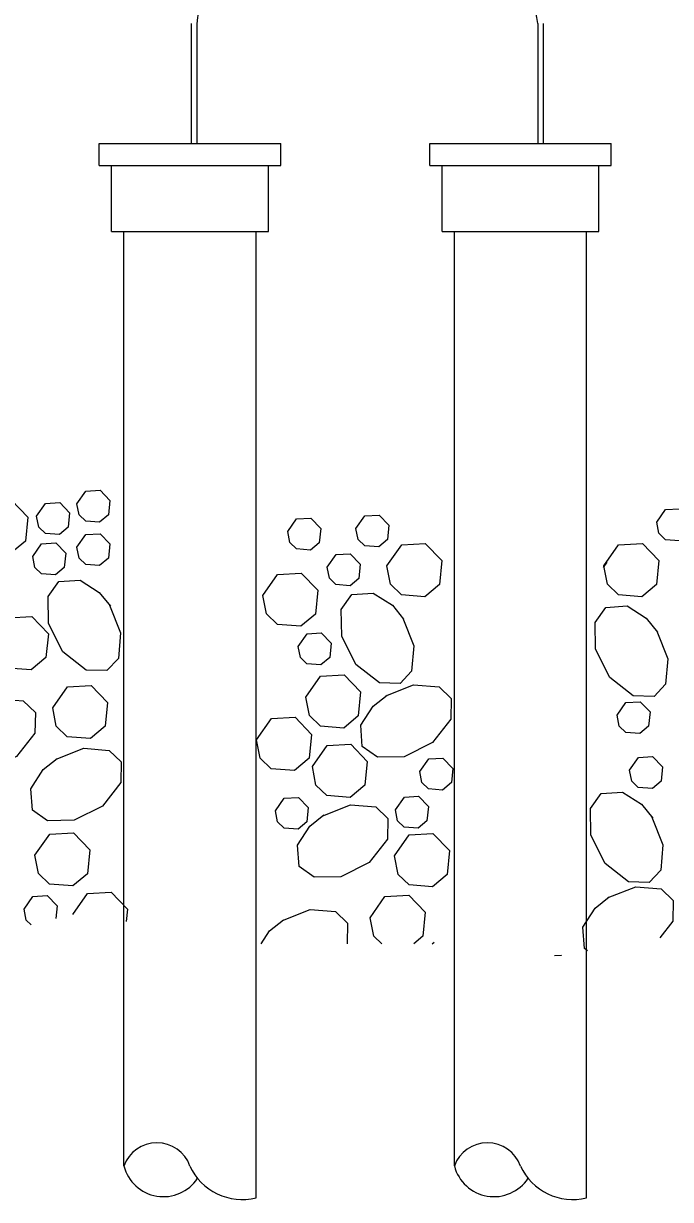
# Model space of a CAD drawing. Extents: x 99968 to 128667, y 90163 to 102182.
# Drawn here: x 107748.1 to 107840.6, y 101555.4 to 101723.7 of the extents above; entities that cross this region are included whole.
import ezdxf

# ---------------------------------------------------------------- set-up
doc = ezdxf.new("R2010")
doc.units = 0
doc.layers.add('RD Standard Plans Active', color=7, linetype='Continuous')

msp = doc.modelspace()

# ---------------------------------------------------------------- linework, layer by layer
at = {"layer": 'RD Standard Plans Active'}
for p, q in [((107772.06, 101723.66), (107772.06, 101706.52)), ((107772.85, 101723.66), (107772.85, 101706.52)), ((107821.65, 101723.66), (107821.65, 101706.52)), ((107822.44, 101723.66), (107822.44, 101706.52)), ((107758.88, 101706.52), (107784.86, 101706.52)), ((107758.88, 101703.37), (107758.88, 101706.52)), ((107784.86, 101703.37), (107784.86, 101706.52)), ((107806.18, 101706.52), (107832.16, 101706.52)), ((107806.18, 101703.37), (107806.18, 101706.52)), ((107832.16, 101703.37), (107832.16, 101706.52)), ((107758.88, 101703.37), (107784.86, 101703.37)), ((107760.64, 101693.91), (107760.64, 101703.37)), ((107783.1, 101693.91), (107783.1, 101703.37)), ((107806.18, 101703.37), (107832.16, 101703.37)), ((107807.94, 101693.91), (107807.94, 101703.37)), ((107830.4, 101693.91), (107830.4, 101703.37)), ((107760.64, 101693.91), (107783.1, 101693.91)), ((107762.41, 101560.23), (107762.41, 101693.91)), ((107781.33, 101555.68), (107781.33, 101693.91)), ((107807.94, 101693.91), (107830.4, 101693.91)), ((107809.71, 101560.23), (107809.71, 101693.91)), ((107828.63, 101555.68), (107828.63, 101693.91))]:
    msp.add_line(p, q, dxfattribs=at)
for points in [[(107755.7, 101654.98), (107756.97, 101656.79), (107759, 101656.91), (107760.41, 101655.44), (107760.21, 101653.39), (107758.95, 101652.35), (107756.95, 101652.49), (107756.01, 101653.41), (107755.7, 101654.98)], [(107740.81, 101652.28), (107742.93, 101655.3), (107746.32, 101655.49), (107748.67, 101653.05), (107748.33, 101649.63), (107746.24, 101647.9), (107742.9, 101648.14), (107741.33, 101649.66), (107740.82, 101652.28)], [(107749.93, 101653.21), (107751.2, 101655.02), (107753.23, 101655.13), (107754.64, 101653.67), (107754.44, 101651.62), (107753.19, 101650.57), (107751.18, 101650.72), (107750.24, 101651.63), (107749.93, 101653.21)], [(107795.63, 101651.43), (107796.9, 101653.24), (107798.93, 101653.36), (107800.34, 101651.89), (107800.14, 101649.84), (107798.89, 101648.8), (107796.88, 101648.94), (107795.94, 101649.86), (107795.63, 101651.43)], [(107838.67, 101652.32), (107839.94, 101654.13), (107841.97, 101654.24), (107843.38, 101652.78), (107843.18, 101650.73), (107841.92, 101649.69), (107839.92, 101649.83), (107838.97, 101650.75), (107838.67, 101652.32)], [(107785.87, 101650.99), (107787.14, 101652.8), (107789.17, 101652.91), (107790.58, 101651.45), (107790.38, 101649.4), (107789.12, 101648.35), (107787.12, 101648.5), (107786.18, 101649.41), (107785.87, 101650.99)], [(107755.7, 101648.77), (107756.97, 101650.58), (107759, 101650.69), (107760.41, 101649.23), (107760.21, 101647.18), (107758.95, 101646.13), (107756.95, 101646.28), (107756.01, 101647.2), (107755.7, 101648.77)], [(107749.37, 101647.44), (107750.64, 101649.25), (107752.67, 101649.36), (107754.09, 101647.9), (107753.88, 101645.85), (107752.63, 101644.8), (107750.62, 101644.95), (107749.68, 101645.86), (107749.37, 101647.44)], [(107800.04, 101646.07), (107802.17, 101649.09), (107805.55, 101649.28), (107807.9, 101646.84), (107807.56, 101643.42), (107805.47, 101641.68), (107802.13, 101641.92), (107800.56, 101643.45), (107800.05, 101646.07)], [(107831.1, 101646.07), (107833.22, 101649.09), (107836.61, 101649.28), (107838.96, 101646.84), (107838.62, 101643.42), (107836.53, 101641.68), (107833.19, 101641.92), (107831.62, 101643.45), (107831.1, 101646.07)], [(107791.52, 101645.88), (107792.79, 101647.69), (107794.82, 101647.81), (107796.23, 101646.34), (107796.03, 101644.29), (107794.78, 101643.25), (107792.77, 101643.4), (107791.83, 101644.31), (107791.52, 101645.88)], [(107831.06, 101645.87), (107831.58, 101646.61)], [(107782.3, 101641.85), (107784.42, 101644.87), (107787.8, 101645.06), (107790.16, 101642.62), (107789.82, 101639.2), (107787.72, 101637.46), (107784.38, 101637.71), (107782.81, 101639.23), (107782.3, 101641.85)], [(107760.38, 101640.46), (107761.95, 101636.49), (107761.63, 101632.85), (107759.99, 101631.12), (107757.03, 101631.17), (107753.67, 101633.8), (107751.64, 101637.86), (107751.57, 101641.69), (107753.1, 101643.84), (107756.15, 101644.05), (107758.88, 101642.3), (107760.48, 101640.3)], [(107802.33, 101638.61), (107803.91, 101634.65), (107803.59, 101631), (107801.94, 101629.27), (107798.99, 101629.33), (107795.63, 101631.96), (107793.6, 101636.02), (107793.53, 101639.85), (107795.06, 101642), (107798.11, 101642.2), (107800.84, 101640.46), (107802.44, 101638.45)], [(107838.67, 101636.76), (107840.24, 101632.79), (107839.92, 101629.15), (107838.28, 101627.42), (107835.32, 101627.47), (107831.96, 101630.1), (107829.93, 101634.16), (107829.86, 101637.99), (107831.4, 101640.15), (107834.44, 101640.35), (107837.17, 101638.6), (107838.77, 101636.6)], [(107743.75, 101635.61), (107745.87, 101638.63), (107749.25, 101638.82), (107751.61, 101636.38), (107751.26, 101632.96), (107749.17, 101631.23), (107745.83, 101631.47), (107744.26, 101632.99), (107743.75, 101635.61)], [(107787.36, 101634.56), (107788.64, 101636.37), (107790.67, 101636.49), (107792.08, 101635.03), (107791.87, 101632.97), (107790.62, 101631.93), (107788.61, 101632.08), (107787.67, 101632.99), (107787.37, 101634.56)], [(107788.44, 101627.28), (107790.56, 101630.29), (107793.95, 101630.49), (107796.3, 101628.05), (107795.96, 101624.63), (107793.87, 101622.89), (107790.53, 101623.13), (107788.96, 101624.66), (107788.45, 101627.28)], [(107752.23, 101625.78), (107754.35, 101628.8), (107757.74, 101628.99), (107760.09, 101626.55), (107759.75, 101623.13), (107757.66, 101621.39), (107754.32, 101621.64), (107752.74, 101623.16), (107752.23, 101625.78)], [(107799.92, 101627.5), (107803.88, 101629.08), (107807.53, 101628.76), (107809.26, 101627.11), (107809.2, 101624.16), (107806.57, 101620.8), (107802.51, 101618.77), (107798.69, 101618.7), (107796.53, 101620.23), (107796.33, 101623.28), (107798.07, 101626.01), (107800.08, 101627.6)], [(107740.41, 101625.51), (107744.37, 101627.08), (107748.02, 101626.76), (107749.75, 101625.12), (107749.69, 101622.16), (107747.06, 101618.8), (107743, 101616.77), (107739.17, 101616.7), (107737.02, 101618.24), (107736.82, 101621.28), (107738.56, 101624.01), (107740.57, 101625.61)], [(107832.99, 101624.72), (107834.26, 101626.53), (107836.3, 101626.65), (107837.71, 101625.18), (107837.5, 101623.13), (107836.25, 101622.09), (107834.24, 101622.24), (107833.3, 101623.15), (107832.99, 101624.72)], [(107781.41, 101621.21), (107783.53, 101624.23), (107786.91, 101624.42), (107789.27, 101621.98), (107788.93, 101618.56), (107786.84, 101616.83), (107783.49, 101617.07), (107781.92, 101618.59), (107781.41, 101621.21)], [(107752.71, 101618.42), (107756.68, 101619.99), (107760.32, 101619.68), (107762.05, 101618.03), (107762, 101615.08), (107759.37, 101611.72), (107755.31, 101609.69), (107751.48, 101609.62), (107749.32, 101611.15), (107749.12, 101614.2), (107750.87, 101616.93), (107752.87, 101618.52)], [(107789.39, 101617.36), (107791.51, 101620.37), (107794.89, 101620.56), (107797.24, 101618.12), (107796.9, 101614.71), (107794.81, 101612.97), (107791.47, 101613.21), (107789.9, 101614.73), (107789.39, 101617.36)], [(107804.77, 101616.66), (107806.04, 101618.47), (107808.07, 101618.58), (107809.48, 101617.12), (107809.28, 101615.07), (107808.02, 101614.02), (107806.02, 101614.17), (107805.07, 101615.08), (107804.77, 101616.66)], [(107834.78, 101616.87), (107836.05, 101618.68), (107838.08, 101618.8), (107839.5, 101617.33), (107839.29, 101615.28), (107838.04, 101614.24), (107836.03, 101614.38), (107835.09, 101615.3), (107834.78, 101616.87)], [(107784.09, 101611.04), (107785.37, 101612.85), (107787.4, 101612.97), (107788.81, 101611.5), (107788.6, 101609.45), (107787.35, 101608.41), (107785.34, 101608.55), (107784.4, 101609.47), (107784.1, 101611.04)], [(107801.28, 101611.2), (107802.55, 101613.01), (107804.58, 101613.13), (107806, 101611.67), (107805.79, 101609.61), (107804.54, 101608.57), (107802.53, 101608.72), (107801.59, 101609.63), (107801.28, 101611.2)], [(107837.98, 101610.14), (107839.56, 101606.18), (107839.24, 101602.53), (107837.6, 101600.8), (107834.64, 101600.86), (107831.28, 101603.49), (107829.25, 101607.55), (107829.18, 101611.37), (107830.71, 101613.53), (107833.76, 101613.73), (107836.49, 101611.99), (107838.09, 101609.98)], [(107790.87, 101610.34), (107794.84, 101611.92), (107798.48, 101611.6), (107800.21, 101609.95), (107800.15, 101607), (107797.53, 101603.64), (107793.47, 101601.61), (107789.64, 101601.54), (107787.48, 101603.07), (107787.28, 101606.12), (107789.03, 101608.85), (107791.03, 101610.45)], [(107749.68, 101604.7), (107751.8, 101607.72), (107755.19, 101607.91), (107757.54, 101605.47), (107757.2, 101602.05), (107755.11, 101600.31), (107751.77, 101600.55), (107750.19, 101602.08), (107749.68, 101604.7)], [(107801.14, 101604.58), (107803.26, 101607.59), (107806.64, 101607.79), (107809, 101605.35), (107808.66, 101601.93), (107806.57, 101600.19), (107803.22, 101600.43), (107801.65, 101601.95), (107801.14, 101604.58)], [(107755.1, 101596.23), (107757.2, 101599.22), (107760.58, 101599.41), (107762.93, 101596.97), (107762.76, 101595.23)], [(107831.7, 101598.62), (107835.66, 101600.19), (107839.31, 101599.87), (107841.04, 101598.23), (107840.98, 101595.27), (107839.09, 101592.85)], [(107748.13, 101596.99), (107749.4, 101598.8), (107751.43, 101598.91), (107752.85, 101597.45), (107752.66, 101595.62)], [(107797.66, 101595.75), (107799.78, 101598.76), (107803.17, 101598.96), (107805.52, 101596.52), (107805.18, 101593.1), (107803.89, 101592.02)], [(107828.76, 101591.03), (107828.31, 101591.35), (107828.11, 101594.39), (107829.86, 101597.12), (107831.86, 101598.72)], [(107749.13, 101594.74), (107748.44, 101595.41), (107748.13, 101596.99)], [(107785.1, 101595.36), (107789.07, 101596.93), (107792.71, 101596.62), (107794.44, 101594.97), (107794.39, 101592.02)], [(107782.08, 101592.02), (107783.26, 101593.86), (107785.26, 101595.46)], [(107799.31, 101592.02), (107798.17, 101593.13), (107797.66, 101595.75)], [(107806.52, 101592.02), (107806.81, 101592.26)], [(107824.04, 101590.33), (107824.97, 101590.39), (107824.99, 101590.36)]]:
    msp.add_lwpolyline(points, dxfattribs=at)
for centre, radius, start, end in [((107782.16, 101723.23), 9.32, 92.9135, 177.3722), ((107811.74, 101722.59), 9.97, 6.1929, 86.9288), ((107767.14, 101558.54), 5.02, 19.6067, 160.3933), ((107814.44, 101558.54), 5.02, 19.6067, 160.3933), ((107768.08, 101561.69), 5.85, 194.4731, 326.618), ((107779.34, 101563.66), 8.23, 204.6962, 283.9754), ((107815.38, 101561.69), 5.85, 194.4731, 326.618), ((107826.64, 101563.66), 8.23, 204.6962, 283.9754)]:
    msp.add_arc(centre, radius, start, end, dxfattribs=at)

doc.saveas('drawing.dxf')
